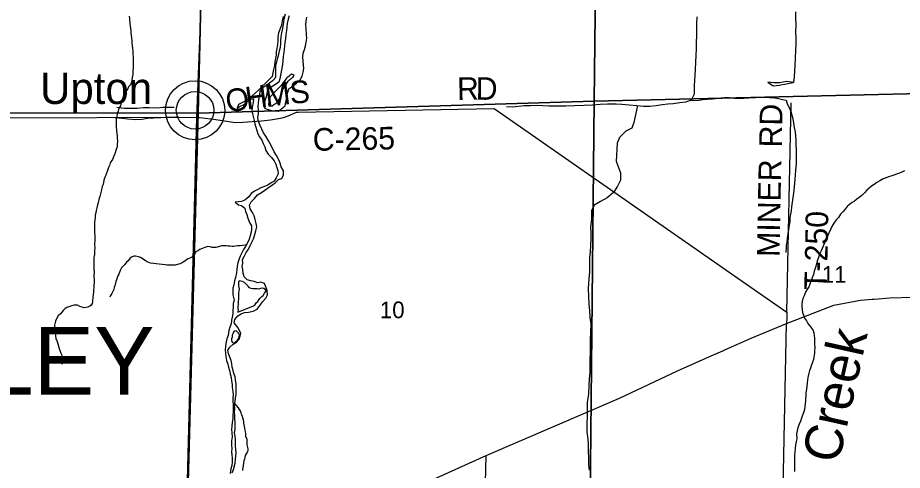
# Model space of a CAD drawing. Extents: x 1588073 to 2013523, y 1090242 to 1357120.
# Drawn here: x 1825795 to 1837534, y 1239721 to 1245725 of the extents above; entities that cross this region are included whole.
import ezdxf

# ---------------------------------------------------------------- set-up
doc = ezdxf.new("R2010")
doc.units = 0
for name, color, linetype in [('GM_X_County_Road', 7, 'Continuous'), ('GM_X_County_Road_Text', 7, 'Continuous'), ('GM_X_Minor_River', 7, 'Continuous'), ('GM_X_Minor_River_Text', 7, 'Continuous'), ('GM_X_Section', 7, 'Continuous'), ('GM_X_Section_Text', 7, 'Continuous'), ('GM_X_Township_Road', 7, 'Continuous'), ('GM_X_Township_Road_Text', 7, 'Continuous'), ('GM_X_Township_Text', 7, 'Continuous'), ('GM_X_Unincorporated', 7, 'Continuous'), ('GM_X_Unincorporated_Location', 7, 'Continuous'), ('GM_X_Unincorporated_Text', 7, 'Continuous'), ('GM_X_US_Route', 7, 'Continuous')]:
    doc.layers.add(name, color=color, linetype=linetype)

msp = doc.modelspace()

# ---------------------------------------------------------------- linework, layer by layer
at = {"layer": 'GM_X_County_Road'}
for points in [[(1828171, 1244408), (1828235, 1245997), (1828235, 1245997)], [(1829518, 1244474), (1832120, 1244522), (1835453, 1242198), (1836002, 1241821), (1836001, 1241773), (1836001, 1241745)], [(1828003, 1237868), (1828171, 1244408)], [(1828171, 1244408), (1828395, 1244379), (1828684, 1244336), (1828784, 1244338), (1829032, 1244358), (1829149, 1244369), (1829281, 1244392), (1829338, 1244405), (1829413, 1244436), (1829497, 1244473), (1829508, 1244474), (1829518, 1244474)], [(1836001, 1241745), (1835999, 1241668)]]:
    msp.add_lwpolyline(points, dxfattribs=at)
at = {"layer": 'GM_X_Minor_River'}
for points in [[(1827274, 1245745), (1827277, 1245713), (1827284, 1245639), (1827288, 1245618), (1827291, 1245578), (1827295, 1245554), (1827298, 1245522), (1827302, 1245498), (1827307, 1245449), (1827309, 1245429), (1827310, 1245401), (1827315, 1245347), (1827317, 1245324), (1827322, 1245272), (1827323, 1245240), (1827329, 1245208), (1827328, 1245145), (1827329, 1245121), (1827327, 1245091), (1827326, 1245053), (1827324, 1245027), (1827321, 1245007), (1827321, 1244973), (1827316, 1244932), (1827311, 1244896), (1827302, 1244858), (1827290, 1244836), (1827267, 1244807), (1827255, 1244781), (1827240, 1244761), (1827228, 1244739), (1827218, 1244715), (1827205, 1244685), (1827184, 1244642), (1827167, 1244602), (1827157, 1244558), (1827140, 1244528), (1827131, 1244506), (1827127, 1244486)], [(1828856, 1242657), (1828879, 1242705), (1828903, 1242749), (1828923, 1242793), (1828944, 1242849), (1828954, 1242899), (1828967, 1242949), (1828961, 1242997), (1828945, 1243047), (1828932, 1243098), (1828912, 1243140), (1828882, 1243192), (1828872, 1243237), (1828895, 1243281), (1828937, 1243326), (1828978, 1243374), (1829032, 1243408), (1829074, 1243438), (1829123, 1243471), (1829165, 1243499), (1829213, 1243533), (1829256, 1243581), (1829302, 1243594), (1829324, 1243642), (1829321, 1243692), (1829293, 1243747), (1829277, 1243797), (1829260, 1243841), (1829230, 1243898), (1829198, 1243948), (1829173, 1244005), (1829139, 1244059), (1829117, 1244103), (1829087, 1244152), (1829056, 1244198), (1829036, 1244245), (1829008, 1244305), (1828989, 1244351), (1828983, 1244398), (1828990, 1244456), (1828990, 1244502), (1828986, 1244548), (1828991, 1244592), (1828995, 1244634), (1829007, 1244702), (1829012, 1244752), (1829048, 1244798), (1829092, 1244830), (1829135, 1244862), (1829185, 1244896), (1829219, 1244937), (1829221, 1245100), (1829235, 1245142), (1829249, 1245192), (1829262, 1245242), (1829268, 1245284), (1829282, 1245334), (1829287, 1245378), (1829285, 1245424), (1829291, 1245473), (1829302, 1245523), (1829312, 1245581), (1829325, 1245665), (1829331, 1245711), (1829348, 1245777)], [(1829398, 1245749), (1829383, 1245705), (1829371, 1245648), (1829365, 1245604), (1829360, 1245556), (1829352, 1245502), (1829347, 1245444), (1829339, 1245398), (1829335, 1245354), (1829332, 1245310), (1829326, 1245266), (1829320, 1245209), (1829313, 1245153), (1829307, 1245105), (1829298, 1245057), (1829290, 1245007), (1829284, 1244963), (1829273, 1244913), (1829261, 1244869), (1829217, 1244839), (1829170, 1244813), (1829112, 1244766), (1829100, 1244720), (1829093, 1244676), (1829073, 1244622), (1829065, 1244577), (1829070, 1244527), (1829118, 1244509), (1829162, 1244494), (1829206, 1244488), (1829254, 1244484), (1829299, 1244523), (1829343, 1244555), (1829355, 1244603), (1829362, 1244647), (1829366, 1244691), (1829378, 1244737)], [(1829319, 1245741), (1829305, 1245685), (1829297, 1245633), (1829295, 1245627)], [(1829378, 1244737), (1829395, 1244781), (1829441, 1244817), (1829497, 1244855), (1829542, 1244901), (1829570, 1244948), (1829584, 1245003), (1829591, 1245053), (1829589, 1245099), (1829584, 1245147), (1829580, 1245205), (1829582, 1245255), (1829599, 1245305), (1829613, 1245353), (1829621, 1245402), (1829630, 1245452), (1829628, 1245498), (1829621, 1245586), (1829617, 1245632), (1829621, 1245678), (1829632, 1245733)], [(1834806, 1245737), (1834805, 1245640), (1834805, 1245568), (1834801, 1245488), (1834800, 1245398), (1834798, 1245310), (1834796, 1245229), (1834791, 1245137), (1834786, 1245037), (1834780, 1244965), (1834776, 1244893), (1834774, 1244821), (1834773, 1244710), (1834732, 1244631), (1834657, 1244603), (1834583, 1244594), (1834494, 1244582), (1834422, 1244578), (1834348, 1244570), (1834267, 1244556), (1834183, 1244549), (1834101, 1244549), (1834011, 1244556), (1833911, 1244565), (1833813, 1244574), (1833739, 1244578), (1833624, 1244579), (1833524, 1244576), (1833421, 1244563), (1833313, 1244560), (1833183, 1244558), (1833070, 1244553), (1832930, 1244551), (1832844, 1244551), (1832764, 1244558), (1832688, 1244562), (1832599, 1244558), (1832515, 1244555), (1832435, 1244547), (1832356, 1244539), (1832282, 1244541)], [(1836115, 1245805), (1836119, 1245717), (1836120, 1245632), (1836117, 1245532), (1836121, 1245458), (1836121, 1245372), (1836117, 1245294), (1836112, 1245189), (1836107, 1245093), (1836105, 1245017), (1836100, 1244939), (1836090, 1244865), (1836000, 1244878), (1835906, 1244860), (1835828, 1244863), (1835750, 1244869), (1835822, 1244823), (1835901, 1244830), (1836084, 1244864)], [(1829295, 1245627), (1829258, 1245525), (1829249, 1245471), (1829245, 1245421), (1829243, 1245371), (1829236, 1245318), (1829226, 1245274), (1829224, 1245230), (1829217, 1245184), (1829209, 1245142), (1829201, 1245092), (1829190, 1245040), (1829182, 1244992), (1829171, 1244946), (1829127, 1244900), (1829081, 1244852), (1829036, 1244812), (1828994, 1244767), (1828947, 1244723), (1828905, 1244689), (1828863, 1244651), (1828812, 1244618), (1828770, 1244596), (1828724, 1244572), (1828706, 1244524), (1828748, 1244550), (1828790, 1244568), (1828834, 1244607), (1828877, 1244645), (1828923, 1244647), (1828918, 1244601), (1828908, 1244537), (1828904, 1244493), (1828909, 1244448), (1828933, 1244360), (1828944, 1244318), (1828954, 1244273), (1828968, 1244231), (1828982, 1244187), (1829003, 1244145), (1829033, 1244100), (1829053, 1244058), (1829074, 1244012), (1829086, 1243965), (1829120, 1243915), (1829162, 1243870), (1829197, 1243826), (1829219, 1243784), (1829235, 1243739), (1829248, 1243697), (1829250, 1243655), (1829226, 1243601), (1829199, 1243555), (1829157, 1243535), (1829115, 1243506), (1829071, 1243488), (1829022, 1243470), (1828980, 1243448), (1828938, 1243425), (1828892, 1243395), (1828861, 1243349), (1828811, 1243305), (1828767, 1243288), (1828725, 1243284), (1828679, 1243278), (1828724, 1243242), (1828766, 1243234), (1828808, 1243197), (1828820, 1243155), (1828836, 1243113), (1828847, 1243068), (1828871, 1243010), (1828899, 1242966), (1828898, 1242921), (1828892, 1242879), (1828878, 1242831), (1828865, 1242787), (1828843, 1242737), (1828820, 1242691), (1828792, 1242649), (1828770, 1242605)], [(1829127, 1244603), (1829123, 1244579), (1829127, 1244557), (1829149, 1244553), (1829173, 1244556), (1829195, 1244572), (1829221, 1244588), (1829243, 1244604), (1829255, 1244626), (1829269, 1244648), (1829280, 1244672), (1829284, 1244694), (1829290, 1244718), (1829298, 1244744), (1829306, 1244764), (1829316, 1244784), (1829345, 1244828), (1829361, 1244850), (1829383, 1244882), (1829407, 1244904), (1829430, 1244924), (1829450, 1244941), (1829466, 1244963), (1829434, 1244976), (1829410, 1244964), (1829392, 1244944), (1829370, 1244934), (1829364, 1244925)], [(1829364, 1244925), (1829353, 1244912), (1829293, 1244828), (1829214, 1244751), (1829145, 1244675), (1829127, 1244603)], [(1834723, 1244628), (1834839, 1244630), (1834889, 1244639), (1834949, 1244645), (1835014, 1244649), (1835130, 1244662), (1835174, 1244665), (1835235, 1244665), (1835301, 1244659), (1835363, 1244657), (1835429, 1244657), (1835497, 1244663), (1835539, 1244668), (1835586, 1244669), (1835664, 1244673), (1835706, 1244671), (1835770, 1244668), (1835840, 1244662), (1835892, 1244652), (1835944, 1244641), (1835995, 1244631), (1836006, 1244583), (1836035, 1244536), (1836055, 1244483), (1836077, 1244402), (1836091, 1244329), (1836101, 1244269), (1836112, 1244210), (1836121, 1244100), (1836123, 1244030), (1836125, 1243983), (1836124, 1243925), (1836124, 1243853), (1836124, 1243783), (1836119, 1243705), (1836110, 1243581), (1836094, 1243431), (1836084, 1243365), (1836078, 1243309), (1836065, 1243215), (1836060, 1243163), (1836043, 1243077), (1836040, 1243023), (1836030, 1242943), (1836020, 1242885), (1836012, 1242837), (1836005, 1242795), (1836000, 1242749), (1835995, 1242713), (1835992, 1242675), (1835988, 1242609)], [(1827109, 1244540), (1827133, 1244535), (1827211, 1244527), (1827295, 1244524), (1827380, 1244527), (1827464, 1244535), (1827540, 1244534), (1827644, 1244529), (1827722, 1244537), (1827798, 1244538), (1827872, 1244537)], [(1834018, 1244559), (1833970, 1244334), (1833944, 1244261), (1833865, 1244221), (1833782, 1244137), (1833750, 1244060), (1833746, 1243986), (1833741, 1243898), (1833739, 1243821), (1833769, 1243740), (1833793, 1243667), (1833794, 1243569), (1833754, 1243490), (1833701, 1243407), (1833619, 1243335), (1833529, 1243286), (1833444, 1243238), (1833410, 1243163), (1833410, 1243053), (1833398, 1242953), (1833403, 1242870), (1833403, 1242798), (1833398, 1242704), (1833390, 1242618), (1833384, 1242546), (1833383, 1242459), (1833383, 1242355), (1833376, 1242261), (1833366, 1242131), (1833371, 1242025), (1833376, 1241926), (1833382, 1241842), (1833389, 1241747), (1833401, 1241665), (1833398, 1241548), (1833393, 1241458), (1833391, 1241372), (1833392, 1241276), (1833388, 1241196), (1833387, 1241099), (1833387, 1241025), (1833380, 1240929), (1833374, 1240855), (1833368, 1240733), (1833353, 1240621), (1833351, 1240549), (1833354, 1240442), (1833347, 1240336), (1833346, 1240226), (1833361, 1240137), (1833365, 1240065), (1833367, 1239976), (1833368, 1239886), (1833372, 1239800), (1833378, 1239721)], [(1827127, 1244486), (1827116, 1244454), (1827110, 1244412), (1827103, 1244384), (1827101, 1244360), (1827100, 1244330), (1827102, 1244293), (1827103, 1244271), (1827107, 1244243), (1827108, 1244217), (1827110, 1244193), (1827115, 1244156), (1827117, 1244134), (1827118, 1244086), (1827117, 1244044), (1827113, 1244012), (1827100, 1243976), (1827083, 1243920), (1827075, 1243900), (1827051, 1243846), (1827023, 1243798), (1827012, 1243766), (1826999, 1243737), (1826987, 1243699), (1826963, 1243637), (1826955, 1243617), (1826940, 1243569), (1826927, 1243513), (1826917, 1243485), (1826903, 1243423), (1826884, 1243355), (1826874, 1243331), (1826862, 1243271), (1826854, 1243245), (1826845, 1243203), (1826837, 1243167), (1826832, 1243139), (1826825, 1243105), (1826823, 1243075), (1826818, 1243041), (1826816, 1243018), (1826814, 1242898), (1826815, 1242878), (1826819, 1242833), (1826818, 1242805), (1826818, 1242773), (1826816, 1242713), (1826818, 1242669), (1826815, 1242643), (1826813, 1242611), (1826812, 1242582), (1826807, 1242546), (1826806, 1242438), (1826807, 1242396), (1826808, 1242345), (1826807, 1242295), (1826808, 1242245), (1826810, 1242219), (1826807, 1242168), (1826806, 1242142), (1826802, 1242116), (1826799, 1242088), (1826797, 1242050), (1826794, 1242026), (1826792, 1242006), (1826789, 1241978), (1826787, 1241954), (1826783, 1241934), (1826772, 1241914), (1826752, 1241898), (1826725, 1241885), (1826671, 1241876), (1826649, 1241884), (1826621, 1241895), (1826589, 1241913), (1826545, 1241914), (1826507, 1241901), (1826486, 1241895), (1826448, 1241880), (1826426, 1241866), (1826397, 1241843), (1826362, 1241799), (1826330, 1241769), (1826305, 1241722), (1826296, 1241700), (1826285, 1241648), (1826283, 1241628), (1826284, 1241589), (1826293, 1241539), (1826302, 1241470), (1826318, 1241432), (1826335, 1241367), (1826346, 1241339), (1826369, 1241274), (1826379, 1241248), (1826390, 1241187), (1826387, 1241167), (1826389, 1241147), (1826382, 1241123)], [(1827082, 1244401), (1827180, 1244393), (1827256, 1244386), (1827356, 1244377), (1827441, 1244380), (1827517, 1244394), (1827597, 1244397), (1827695, 1244400), (1827777, 1244404), (1827853, 1244407), (1827928, 1244416)], [(1837564, 1243696), (1837528, 1243676), (1837496, 1243665), (1837458, 1243649), (1837420, 1243637), (1837380, 1243623), (1837350, 1243613), (1837322, 1243603), (1837282, 1243588), (1837236, 1243562), (1837198, 1243540), (1837160, 1243512), (1837124, 1243489), (1837094, 1243465), (1837062, 1243437), (1837032, 1243403), (1836996, 1243367), (1836964, 1243342), (1836930, 1243318), (1836898, 1243290), (1836868, 1243272), (1836833, 1243246), (1836803, 1243221), (1836775, 1243187), (1836743, 1243149), (1836715, 1243117), (1836687, 1243077), (1836657, 1243042), (1836627, 1243000), (1836600, 1242956), (1836540, 1242829), (1836520, 1242777), (1836504, 1242741), (1836485, 1242695), (1836457, 1242634), (1836441, 1242596), (1836425, 1242556), (1836407, 1242510), (1836390, 1242444), (1836382, 1242412), (1836366, 1242365), (1836354, 1242321), (1836336, 1242273), (1836321, 1242225), (1836293, 1242157), (1836277, 1242128), (1836253, 1242094), (1836241, 1242064), (1836231, 1242036), (1836216, 1242000), (1836206, 1241962), (1836200, 1241928), (1836202, 1241894), (1836204, 1241853), (1836209, 1241815), (1836223, 1241779), (1836237, 1241741), (1836263, 1241703), (1836279, 1241669), (1836320, 1241621)], [(1828826, 1242706), (1828814, 1242707), (1828777, 1242704), (1828745, 1242701), (1828711, 1242697), (1828659, 1242690), (1828639, 1242691), (1828612, 1242693), (1828588, 1242696), (1828564, 1242700), (1828538, 1242700), (1828498, 1242697), (1828472, 1242692), (1828423, 1242677), (1828401, 1242677), (1828377, 1242677), (1828349, 1242684), (1828317, 1242689), (1828279, 1242677), (1828254, 1242670), (1828234, 1242660), (1828212, 1242652), (1828185, 1242633), (1828161, 1242621), (1828145, 1242593), (1828124, 1242572), (1828104, 1242548), (1828079, 1242534), (1828059, 1242525), (1828037, 1242515), (1828014, 1242495), (1827992, 1242484), (1827953, 1242460), (1827929, 1242457), (1827885, 1242444), (1827857, 1242444), (1827834, 1242442), (1827806, 1242441), (1827780, 1242441), (1827750, 1242446), (1827714, 1242451), (1827672, 1242456), (1827634, 1242462), (1827600, 1242465), (1827558, 1242470), (1827534, 1242476), (1827512, 1242487), (1827486, 1242503), (1827466, 1242518), (1827446, 1242530), (1827424, 1242543), (1827398, 1242551), (1827356, 1242560), (1827334, 1242560), (1827306, 1242547), (1827283, 1242531), (1827261, 1242500), (1827240, 1242482), (1827216, 1242452), (1827197, 1242432), (1827173, 1242407), (1827154, 1242373), (1827139, 1242325), (1827125, 1242301), (1827108, 1242247), (1827099, 1242225), (1827084, 1242169), (1827076, 1242145), (1827069, 1242121), (1827057, 1242095), (1827042, 1242066), (1827028, 1242042), (1827017, 1242020)], [(1828640, 1239689), (1828659, 1239733), (1828679, 1239817), (1828686, 1239867), (1828694, 1239951), (1828691, 1240000), (1828687, 1240042), (1828687, 1240086), (1828684, 1240128), (1828680, 1240172), (1828674, 1240220), (1828679, 1240267), (1828683, 1240311), (1828681, 1240357), (1828678, 1240403), (1828676, 1240447), (1828674, 1240493), (1828675, 1240537), (1828673, 1240588), (1828679, 1240636), (1828684, 1240684), (1828694, 1240728), (1828694, 1240776), (1828693, 1240824), (1828693, 1240868), (1828687, 1240917), (1828680, 1240961), (1828662, 1241005), (1828654, 1241047), (1828641, 1241090), (1828637, 1241134), (1828627, 1241180), (1828611, 1241224), (1828594, 1241271), (1828584, 1241313), (1828610, 1241355), (1828655, 1241396), (1828699, 1241422), (1828739, 1241466), (1828756, 1241534), (1828720, 1241613), (1828687, 1241655), (1828667, 1241679), (1828677, 1241723), (1828716, 1241771), (1828760, 1241795), (1828806, 1241813), (1828860, 1241818), (1828920, 1241834), (1828971, 1241861), (1829013, 1241911), (1829045, 1241955), (1829086, 1242003), (1829112, 1242047), (1829105, 1242105), (1829087, 1242153), (1829069, 1242200), (1829023, 1242218), (1828981, 1242210), (1828933, 1242225), (1828887, 1242233), (1828839, 1242246), (1828801, 1242288), (1828786, 1242336), (1828784, 1242385), (1828772, 1242427), (1828783, 1242469), (1828777, 1242517), (1828804, 1242565), (1828828, 1242609), (1828856, 1242657)], [(1828770, 1242605), (1828747, 1242563), (1828729, 1242515), (1828717, 1242473), (1828706, 1242429), (1828702, 1242387), (1828698, 1242339), (1828685, 1242279), (1828671, 1242237), (1828664, 1242181), (1828650, 1242137), (1828648, 1242095), (1828650, 1242051), (1828669, 1241980), (1828655, 1241936), (1828654, 1241886), (1828652, 1241844), (1828648, 1241798), (1828639, 1241754), (1828633, 1241712), (1828627, 1241664), (1828612, 1241618), (1828598, 1241576), (1828588, 1241511), (1828571, 1241467), (1828561, 1241425), (1828552, 1241365), (1828548, 1241319), (1828559, 1241231), (1828565, 1241178), (1828583, 1241130), (1828594, 1241088), (1828604, 1241046), (1828616, 1241001), (1828627, 1240951), (1828633, 1240907), (1828639, 1240861), (1828643, 1240819), (1828650, 1240768), (1828656, 1240726), (1828652, 1240680), (1828651, 1240636), (1828653, 1240592), (1828655, 1240546), (1828654, 1240493), (1828652, 1240451), (1828648, 1240409), (1828641, 1240355), (1828637, 1240307), (1828632, 1240263), (1828636, 1240219), (1828640, 1240167), (1828633, 1240114), (1828633, 1240056), (1828635, 1240010), (1828634, 1239968), (1828636, 1239926), (1828642, 1239882), (1828641, 1239831), (1828637, 1239787), (1828625, 1239739), (1828614, 1239677)], [(1828733, 1242233), (1828727, 1242213), (1828725, 1242188), (1828726, 1242168), (1828728, 1242146), (1828732, 1242126), (1828730, 1242104), (1828726, 1242074), (1828726, 1242054), (1828727, 1242030), (1828725, 1242010), (1828723, 1241988), (1828721, 1241968), (1828721, 1241920), (1828718, 1241896), (1828718, 1241873), (1828720, 1241851), (1828716, 1241829), (1828717, 1241818)], [(1828717, 1241818), (1828925, 1241902), (1828945, 1241920), (1828959, 1241944), (1828981, 1241962), (1828996, 1241984), (1829012, 1242007), (1829034, 1242025), (1829054, 1242041), (1829068, 1242069), (1829087, 1242093), (1829087, 1242113), (1829063, 1242133), (1829037, 1242138), (1829017, 1242132), (1828993, 1242126), (1828973, 1242128), (1828947, 1242130), (1828915, 1242129), (1828895, 1242135), (1828873, 1242143), (1828853, 1242163), (1828833, 1242186), (1828811, 1242208), (1828777, 1242228), (1828733, 1242233)], [(1836320, 1241621), (1836352, 1241575), (1836360, 1241545), (1836369, 1241473), (1836369, 1241431), (1836371, 1241393), (1836373, 1241351), (1836371, 1241305), (1836370, 1241277), (1836362, 1241224), (1836354, 1241190), (1836344, 1241154), (1836326, 1241106), (1836314, 1241076), (1836303, 1241044), (1836293, 1241012), (1836279, 1240951), (1836271, 1240883), (1836266, 1240833), (1836260, 1240773), (1836256, 1240743), (1836252, 1240707), (1836250, 1240674), (1836249, 1240644), (1836247, 1240602), (1836243, 1240574), (1836235, 1240526), (1836227, 1240496), (1836207, 1240440), (1836192, 1240401), (1836184, 1240371), (1836164, 1240335), (1836148, 1240285), (1836132, 1240205), (1836133, 1240141), (1836127, 1240104), (1836119, 1240058), (1836113, 1240012), (1836108, 1239968), (1836104, 1239922), (1836102, 1239866), (1836104, 1239814), (1836105, 1239759), (1836103, 1239705)], [(1828667, 1241569), (1828658, 1241555), (1828648, 1241533), (1828642, 1241513), (1828639, 1241489), (1828633, 1241467), (1828633, 1241443), (1828643, 1241419), (1828667, 1241410), (1828687, 1241424), (1828707, 1241442), (1828723, 1241466), (1828736, 1241492), (1828740, 1241514), (1828730, 1241534), (1828714, 1241556)], [(1828714, 1241556), (1828694, 1241573), (1828667, 1241569)], [(1828673, 1240609), (1828721, 1240549), (1828733, 1240527), (1828750, 1240501), (1828756, 1240481), (1828764, 1240460), (1828774, 1240440), (1828780, 1240416), (1828786, 1240390), (1828790, 1240370), (1828793, 1240346), (1828797, 1240324), (1828799, 1240304), (1828803, 1240280), (1828809, 1240255), (1828813, 1240235), (1828816, 1240211), (1828816, 1240189), (1828818, 1240169), (1828834, 1240137), (1828834, 1240107), (1828835, 1240083), (1828837, 1240057), (1828843, 1240026), (1828847, 1240004), (1828849, 1239980), (1828839, 1239960), (1828828, 1239938), (1828814, 1239916), (1828808, 1239894), (1828804, 1239870), (1828796, 1239846), (1828792, 1239822), (1828787, 1239782), (1828781, 1239760), (1828777, 1239738), (1828777, 1239718)]]:
    msp.add_lwpolyline(points, dxfattribs=at)
at = {"layer": 'GM_X_Section'}
for points in [[(1823027, 1249341), (1823139, 1249338), (1828306, 1249260), (1828188, 1244461), (1822887, 1244464)], [(1838816, 1249334), (1838728, 1244740), (1833444, 1244617), (1833498, 1249224), (1833618, 1249221)], [(1828306, 1249260), (1833498, 1249224), (1833444, 1244617), (1828188, 1244461)], [(1838728, 1244740), (1838594, 1239435), (1833393, 1239344), (1833444, 1244617)], [(1833444, 1244617), (1833393, 1239344), (1828049, 1239233), (1828188, 1244461)], [(1822887, 1244464), (1828188, 1244461), (1828049, 1239233), (1822751, 1239152)]]:
    msp.add_lwpolyline(points, close=True, dxfattribs=at)
at = {"layer": 'GM_X_Township_Road'}
for points in [[(1836002, 1241821), (1836060, 1244594)], [(1820191, 1244378), (1820191, 1244378), (1828171, 1244408)], [(1835843, 1234026), (1835999, 1241668)], [(1831879, 1234555), (1832012, 1239918)]]:
    msp.add_lwpolyline(points, dxfattribs=at)
at = {"layer": 'GM_X_Unincorporated'}
for radius in [393, 249]:
    msp.add_circle((1828149, 1244497), radius, dxfattribs=at)
at = {"layer": 'GM_X_Unincorporated_Location'}
msp.add_line((1828149, 1244497), (1828149, 1244497), dxfattribs=at)
at = {"layer": 'GM_X_US_Route'}
for points in [[(1837161, 1241993), (1837370, 1242009), (1838626, 1242044), (1839866, 1242065), (1840781, 1242111), (1841299, 1242135), (1841629, 1242151), (1842607, 1242163), (1843519, 1242203), (1843699, 1242210), (1843714, 1242211)], [(1835189, 1241323), (1835530, 1241473), (1835999, 1241668), (1836625, 1241911), (1836978, 1241980), (1837136, 1241992), (1837161, 1241993)], [(1827954, 1237850), (1828003, 1237868), (1828944, 1238259), (1829393, 1238500), (1831239, 1239570), (1832012, 1239918), (1833780, 1240680), (1834552, 1241042), (1834966, 1241225), (1834999, 1241239)], [(1834999, 1241239), (1835154, 1241307), (1835189, 1241323)]]:
    msp.add_lwpolyline(points, dxfattribs=at)

# ---------------------------------------------------------------- texts
at = {"layer": 'GM_X_County_Road_Text'}
for s, rotation, p in [('M', 7.4434, (1829097, 1244540)), ('S', 4.3659, (1829415, 1244582)), ('R', 1.0226, (1831628, 1244633)), ('D', 359.4463, (1831872, 1244637)), ('O', 7.7391, (1828574, 1244469)), ('H', 7.7413, (1828836, 1244505)), ('C-265', 1.1011, (1829713, 1243959))]:
    msp.add_text(s, height=300, rotation=rotation, dxfattribs=at).set_placement(p)
at = {"layer": 'GM_X_Minor_River_Text'}
msp.add_text('Creek', height=500.3, rotation=77.4527, dxfattribs=at).set_placement((1836689, 1239795))
at = {"layer": 'GM_X_Section_Text'}
for s, p in [('11', (1836466, 1242210)), ('10', (1830601, 1241739))]:
    msp.add_text(s, height=221, rotation=0, dxfattribs=at).set_placement(p)
at = {"layer": 'GM_X_Township_Road_Text'}
for s, rotation, p in [('RD', 89.0128, (1835935, 1244002)), ('MINER', 88.9357, (1835905, 1242550)), ('T-250', 88.8762, (1836533, 1242111))]:
    msp.add_text(s, height=300, rotation=rotation, dxfattribs=at).set_placement(p)
at = {"layer": 'GM_X_Township_Text'}
msp.add_text('RILEY', height=900, rotation=0, dxfattribs=at).set_placement((1824133, 1240724))
at = {"layer": 'GM_X_Unincorporated_Text'}
msp.add_text('Upton', height=417, rotation=0, dxfattribs=at).set_placement((1826091, 1244581))

doc.saveas('drawing.dxf')
